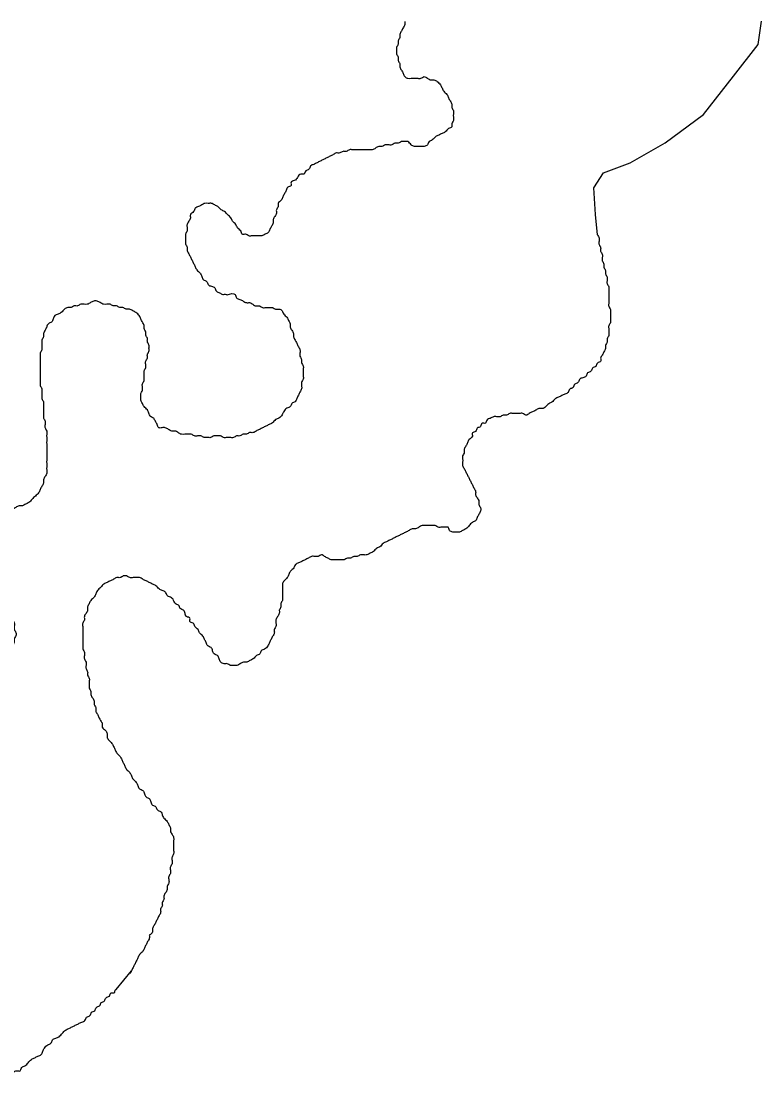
# Model space of a CAD drawing. Extents: x 813775 to 1157140, y 1757555 to 1979907.
# Drawn here: x 1054100 to 1055341, y 1846465 to 1848258 of the extents above; entities that cross this region are included whole.
import ezdxf

# ---------------------------------------------------------------- set-up
doc = ezdxf.new("R2010")
doc.units = 0
doc.layers.add('Level 35', color=7, linetype='Continuous')

msp = doc.modelspace()

# ---------------------------------------------------------------- linework, layer by layer
at = {"layer": 'Level 35'}
for points in [[(1055062.5, 1847934.2), (1055059.7, 1847978.9), (1055076.4, 1848004), (1055121.1, 1848020.7), (1055179.6, 1848054.2), (1055243.8, 1848101.7), (1055294, 1848165.9), (1055335.9, 1848219), (1055341.4, 1848258.1)], [(1055066, 1847900.1), (1055062.5, 1847934.2)], [(1054258.6, 1846634.5), (1054284.3, 1846665.7)]]:
    msp.add_lwpolyline(points, dxfattribs=at)
for points in [[(1054742.7, 1848257.9), (1054742.7, 1848252.4), (1054740, 1848247), (1054737.2, 1848241.5), (1054734.5, 1848236.1), (1054734.5, 1848230.6), (1054731.8, 1848225.2), (1054731.8, 1848219.7), (1054729.1, 1848214.3), (1054729.1, 1848208.8), (1054729.1, 1848203.4), (1054731.8, 1848197.9), (1054731.8, 1848192.5), (1054734.5, 1848187), (1054734.5, 1848181.6), (1054737.2, 1848176.1), (1054740, 1848170.7), (1054742.7, 1848165.2), (1054748.1, 1848162.5), (1054753.6, 1848162.5), (1054759, 1848162.5), (1054764.5, 1848162.5), (1054769.9, 1848162.5), (1054775.4, 1848165.2), (1054780.8, 1848162.5), (1054786.3, 1848159.8), (1054791.7, 1848159.8), (1054797.2, 1848157.1), (1054802.6, 1848151.6), (1054805.3, 1848146.2), (1054808.1, 1848140.7), (1054813.5, 1848135.3), (1054816.2, 1848129.8), (1054819, 1848124.4), (1054821.7, 1848118.9), (1054821.7, 1848113.5), (1054824.4, 1848108), (1054824.4, 1848102.6), (1054824.4, 1848097.1), (1054824.4, 1848091.7), (1054821.7, 1848086.2), (1054821.7, 1848080.8), (1054816.2, 1848078), (1054810.8, 1848072.6), (1054805.3, 1848069.9), (1054799.9, 1848067.1), (1054794.4, 1848064.4), (1054789, 1848059), (1054783.5, 1848056.2), (1054780.8, 1848050.8), (1054775.4, 1848048.1), (1054769.9, 1848048.1), (1054764.5, 1848048.1), (1054759, 1848048.1), (1054753.6, 1848050.8), (1054748.1, 1848056.2), (1054742.7, 1848056.2), (1054737.2, 1848056.2), (1054731.8, 1848053.5), (1054726.3, 1848053.5), (1054720.9, 1848050.8), (1054715.5, 1848050.8), (1054710, 1848050.8), (1054704.6, 1848048.1), (1054699.1, 1848048.1), (1054693.7, 1848045.3), (1054688.2, 1848042.6), (1054682.8, 1848042.6), (1054677.3, 1848042.6), (1054671.9, 1848042.6), (1054666.4, 1848042.6), (1054661, 1848042.6), (1054655.5, 1848042.6), (1054650.1, 1848042.6), (1054644.6, 1848039.9), (1054639.2, 1848039.9), (1054633.7, 1848037.2), (1054628.3, 1848037.2), (1054622.9, 1848034.4), (1054617.4, 1848031.7), (1054612, 1848029), (1054606.5, 1848026.3), (1054601.1, 1848023.5), (1054595.6, 1848020.8), (1054590.2, 1848018.1), (1054584.7, 1848015.4), (1054582, 1848009.9), (1054576.6, 1848007.2), (1054573.8, 1848001.7), (1054568.4, 1848001.7), (1054562.9, 1847996.3)], [(1054562.9, 1847996.3), (1054557.5, 1847990.8), (1054552, 1847988.1), (1054552, 1847982.7), (1054546.6, 1847979.9), (1054543.9, 1847974.5), (1054541.1, 1847969), (1054538.4, 1847963.6), (1054535.7, 1847958.1), (1054530.3, 1847952.7), (1054530.3, 1847947.2), (1054527.5, 1847941.8), (1054527.5, 1847936.3), (1054524.8, 1847930.9), (1054522.1, 1847925.4), (1054522.1, 1847920), (1054519.4, 1847914.5), (1054516.6, 1847909.1), (1054513.9, 1847903.6), (1054508.5, 1847900.9), (1054503, 1847898.2), (1054497.6, 1847898.2), (1054492.1, 1847898.2), (1054486.7, 1847898.2), (1054481.2, 1847898.2), (1054475.8, 1847900.9), (1054470.3, 1847900.9), (1054467.6, 1847906.4), (1054462.2, 1847911.8), (1054459.4, 1847917.3), (1054454, 1847922.7), (1054451.3, 1847928.2), (1054445.8, 1847933.6), (1054440.4, 1847939.1), (1054434.9, 1847941.8), (1054429.5, 1847947.2), (1054424, 1847950), (1054418.6, 1847952.7), (1054413.1, 1847952.7), (1054407.7, 1847952.7), (1054402.2, 1847950), (1054396.8, 1847947.2), (1054391.3, 1847944.5), (1054388.6, 1847939.1), (1054383.2, 1847933.6), (1054383.2, 1847928.2), (1054380.5, 1847922.7), (1054377.7, 1847917.3), (1054377.7, 1847911.8), (1054377.7, 1847906.4), (1054375, 1847900.9), (1054375, 1847895.5), (1054375, 1847890), (1054375, 1847884.6), (1054377.7, 1847879.1), (1054377.7, 1847873.7), (1054380.5, 1847868.2), (1054383.2, 1847862.8), (1054385.9, 1847857.3), (1054388.6, 1847851.9), (1054391.3, 1847846.4), (1054394.1, 1847841), (1054399.5, 1847835.5), (1054402.2, 1847830.1), (1054405, 1847824.6), (1054410.4, 1847821.9), (1054413.1, 1847816.4), (1054418.6, 1847813.7), (1054424, 1847811), (1054426.8, 1847805.5), (1054432.2, 1847802.8), (1054437.6, 1847800.1), (1054443.1, 1847800.1), (1054445.1, 1847799.1)], [(1055066, 1847900.1), (1055068.7, 1847894.6), (1055068.7, 1847889.2), (1055068.7, 1847883.7), (1055071.4, 1847878.3), (1055071.4, 1847872.8), (1055074.2, 1847867.4), (1055074.2, 1847861.9), (1055074.2, 1847856.5), (1055076.9, 1847851), (1055076.9, 1847845.6), (1055079.6, 1847840.1), (1055079.6, 1847834.7), (1055082.3, 1847829.2), (1055082.3, 1847823.8), (1055082.3, 1847818.3), (1055085, 1847812.9), (1055085, 1847807.4), (1055085, 1847802), (1055085, 1847796.5), (1055085, 1847791.1), (1055085, 1847785.6), (1055085, 1847780.2), (1055087.8, 1847774.7), (1055087.8, 1847769.3), (1055087.8, 1847763.8), (1055087.8, 1847758.4), (1055087.8, 1847752.9), (1055085, 1847747.5), (1055085, 1847742), (1055085, 1847736.6), (1055085, 1847731.1), (1055082.3, 1847725.7), (1055082.3, 1847720.2), (1055079.6, 1847714.8), (1055079.6, 1847709.3), (1055076.9, 1847703.9), (1055074.2, 1847698.4), (1055071.4, 1847693), (1055071.4, 1847687.5), (1055066, 1847684.8), (1055063.3, 1847679.4), (1055057.8, 1847676.6), (1055055.1, 1847671.2), (1055049.6, 1847668.5), (1055046.9, 1847663), (1055041.5, 1847660.3), (1055036, 1847657.6), (1055033.3, 1847652.1), (1055027.9, 1847649.4), (1055025.1, 1847643.9), (1055019.7, 1847641.2), (1055017, 1847635.8), (1055011.5, 1847633), (1055006.1, 1847630.3), (1055000.6, 1847627.6), (1054995.2, 1847624.9), (1054989.7, 1847619.4), (1054984.3, 1847616.7), (1054978.8, 1847611.3), (1054973.4, 1847608.5), (1054967.9, 1847608.5), (1054962.5, 1847605.8), (1054957, 1847603.1), (1054951.6, 1847600.4), (1054946.1, 1847597.6), (1054940.7, 1847600.4), (1054935.2, 1847600.4), (1054929.8, 1847600.4), (1054924.4, 1847600.4), (1054918.9, 1847600.4), (1054913.5, 1847597.6), (1054908, 1847597.6), (1054902.6, 1847594.9), (1054897.1, 1847594.9), (1054891.7, 1847594.9), (1054886.2, 1847592.2), (1054880.8, 1847589.5), (1054878.1, 1847584), (1054872.6, 1847584), (1054869.9, 1847578.6), (1054864.4, 1847575.8), (1054861.7, 1847570.4), (1054856.3, 1847567.7), (1054856.3, 1847562.2), (1054850.8, 1847556.8), (1054848.1, 1847551.3), (1054845.4, 1847545.9), (1054842.6, 1847540.4), (1054842.6, 1847535), (1054839.9, 1847529.5)], [(1054321.9, 1847592.7), (1054316.4, 1847595.4), (1054313.7, 1847600.9), (1054311, 1847606.3), (1054305.6, 1847611.8), (1054302.8, 1847617.2), (1054300.1, 1847622.7), (1054300.1, 1847628.1), (1054300.1, 1847633.6), (1054302.8, 1847639), (1054302.8, 1847644.5), (1054302.8, 1847649.9), (1054305.6, 1847655.4), (1054305.6, 1847660.8), (1054305.6, 1847666.3), (1054305.6, 1847671.7), (1054308.3, 1847677.2), (1054308.3, 1847682.6), (1054308.3, 1847688.1), (1054311, 1847693.5), (1054311, 1847699), (1054313.7, 1847704.4), (1054313.7, 1847709.9), (1054313.7, 1847715.3), (1054311, 1847720.8), (1054311, 1847726.2), (1054308.3, 1847731.7), (1054308.3, 1847737.1), (1054305.6, 1847742.6), (1054305.6, 1847748), (1054302.8, 1847753.5), (1054300.1, 1847758.9), (1054297.4, 1847764.4), (1054291.9, 1847769.8), (1054286.5, 1847772.6), (1054281, 1847775.3), (1054275.6, 1847775.3), (1054270.1, 1847778), (1054264.7, 1847778), (1054259.3, 1847780.7), (1054253.8, 1847780.7), (1054248.4, 1847783.5), (1054242.9, 1847783.5), (1054237.5, 1847783.5), (1054232, 1847786.2), (1054226.6, 1847788.9), (1054221.1, 1847788.9), (1054215.7, 1847786.2), (1054210.2, 1847783.5), (1054204.8, 1847783.5), (1054199.3, 1847783.5), (1054193.9, 1847780.7), (1054188.4, 1847780.7), (1054183, 1847778), (1054177.5, 1847778), (1054172.1, 1847775.3), (1054166.6, 1847769.8), (1054161.2, 1847767.1), (1054155.8, 1847764.4), (1054153, 1847758.9), (1054150.3, 1847753.5), (1054144.9, 1847750.8), (1054142.1, 1847745.3), (1054139.4, 1847739.9), (1054136.7, 1847734.4), (1054136.7, 1847729), (1054134, 1847723.5), (1054134, 1847718.1), (1054134, 1847712.6), (1054134, 1847707.2), (1054131.2, 1847701.7), (1054131.2, 1847696.3), (1054131.2, 1847690.8), (1054131.2, 1847685.4), (1054131.2, 1847679.9), (1054131.2, 1847674.5), (1054131.2, 1847669), (1054131.2, 1847663.6), (1054131.2, 1847658.1), (1054131.2, 1847652.7), (1054131.2, 1847647.2), (1054134, 1847641.8), (1054134, 1847636.3), (1054134, 1847630.9), (1054134, 1847625.4), (1054136.7, 1847620), (1054136.7, 1847614.5), (1054136.7, 1847609.1), (1054136.7, 1847603.6), (1054136.7, 1847598.2), (1054136.7, 1847592.7)], [(1054445.1, 1847799.1), (1054458.1, 1847799.8), (1054460.8, 1847794.4), (1054466.2, 1847791.6), (1054471.7, 1847788.9), (1054477.1, 1847786.2), (1054482.6, 1847786.2), (1054488, 1847783.5), (1054493.5, 1847780.7), (1054498.9, 1847780.7), (1054504.4, 1847778), (1054509.8, 1847778), (1054515.3, 1847778), (1054520.7, 1847778), (1054526.2, 1847775.3), (1054531.6, 1847775.3), (1054537.1, 1847772.6), (1054539.8, 1847767.1), (1054545.2, 1847761.7), (1054548, 1847756.2), (1054550.7, 1847750.8), (1054550.7, 1847745.3), (1054553.4, 1847739.9), (1054556.1, 1847734.4), (1054556.1, 1847729), (1054558.8, 1847723.5), (1054561.6, 1847718.1), (1054564.3, 1847712.6), (1054567, 1847707.2), (1054567, 1847701.7), (1054567, 1847696.3), (1054569.7, 1847690.8), (1054569.7, 1847685.4), (1054572.5, 1847679.9), (1054572.5, 1847674.5), (1054572.5, 1847669), (1054572.5, 1847663.6), (1054572.5, 1847658.1), (1054569.7, 1847652.7), (1054569.7, 1847647.2), (1054569.7, 1847641.8), (1054567, 1847636.3), (1054564.3, 1847630.9), (1054561.6, 1847625.4), (1054558.8, 1847620), (1054553.4, 1847617.2), (1054550.7, 1847611.8), (1054545.2, 1847609.1), (1054539.8, 1847603.6), (1054537.1, 1847598.2), (1054531.6, 1847592.7), (1054526.2, 1847590), (1054520.7, 1847584.5), (1054515.3, 1847581.8), (1054509.8, 1847579.1), (1054504.4, 1847576.4), (1054498.9, 1847573.6), (1054493.5, 1847570.9), (1054488, 1847568.2), (1054482.6, 1847568.2), (1054477.1, 1847565.5), (1054471.7, 1847565.5), (1054466.2, 1847562.7), (1054460.8, 1847562.7), (1054455.3, 1847560), (1054449.9, 1847560), (1054444.5, 1847560), (1054439, 1847560), (1054433.6, 1847562.7), (1054428.1, 1847562.7), (1054422.7, 1847562.7), (1054417.2, 1847560), (1054411.8, 1847560), (1054406.3, 1847560), (1054400.9, 1847562.7), (1054395.4, 1847562.7), (1054390, 1847562.7), (1054384.5, 1847565.5), (1054379.1, 1847565.5), (1054373.6, 1847565.5), (1054368.2, 1847565.5), (1054362.7, 1847568.2), (1054357.3, 1847570.9), (1054351.9, 1847570.9), (1054346.4, 1847573.6), (1054341, 1847576.4), (1054335.5, 1847576.4), (1054330.1, 1847576.4), (1054327.3, 1847581.8), (1054324.6, 1847587.3), (1054321.9, 1847592.7)], [(1054136.7, 1847592.7), (1054139.4, 1847587.3), (1054139.4, 1847581.8), (1054139.4, 1847576.4), (1054142.1, 1847570.9), (1054142.1, 1847565.5), (1054142.1, 1847560), (1054142.1, 1847554.6), (1054142.1, 1847549.1), (1054142.1, 1847543.7), (1054142.1, 1847538.2), (1054142.1, 1847532.8), (1054142.1, 1847527.3), (1054142.1, 1847521.9), (1054142.1, 1847516.4), (1054142.1, 1847511), (1054142.1, 1847505.5), (1054142.1, 1847500.1), (1054139.4, 1847494.6), (1054136.7, 1847489.2), (1054136.7, 1847483.7), (1054134, 1847478.3), (1054131.2, 1847472.8), (1054128.5, 1847467.4), (1054123.1, 1847461.9), (1054117.6, 1847456.5), (1054112.2, 1847451), (1054106.7, 1847448.3), (1054101.3, 1847445.6), (1054095.8, 1847445.6), (1054090.4, 1847442.8), (1054084.9, 1847440.1), (1054079.5, 1847440.1), (1054074, 1847440.1), (1054068.6, 1847442.8), (1054063.2, 1847442.8), (1054057.7, 1847445.6), (1054052.3, 1847448.3), (1054046.8, 1847451), (1054041.4, 1847451), (1054035.9, 1847453.7), (1054030.5, 1847453.7), (1054025, 1847448.3), (1054019.6, 1847445.6), (1054014.1, 1847440.1), (1054008.7, 1847434.7), (1054006, 1847429.2), (1054006, 1847423.8), (1054003.2, 1847418.3), (1054003.2, 1847412.9), (1054003.2, 1847407.4), (1054006, 1847402), (1054006, 1847396.5), (1054008.7, 1847391.1), (1054011.4, 1847385.6), (1054014.1, 1847380.2), (1054016.9, 1847374.7), (1054019.6, 1847369.3), (1054019.6, 1847363.8), (1054022.3, 1847358.4), (1054027.7, 1847352.9), (1054030.5, 1847347.5), (1054033.2, 1847342), (1054038.6, 1847336.6), (1054041.4, 1847331.1), (1054044.1, 1847325.7), (1054046.8, 1847320.2), (1054049.5, 1847314.8), (1054055, 1847309.3), (1054057.7, 1847303.9), (1054060.4, 1847298.4), (1054065.9, 1847293), (1054071.3, 1847287.5), (1054074, 1847282.1), (1054079.5, 1847276.6), (1054079.5, 1847271.2), (1054082.2, 1847265.7), (1054084.9, 1847260.3), (1054084.9, 1847254.8), (1054087.7, 1847249.4), (1054087.7, 1847243.9), (1054087.7, 1847238.5), (1054090.4, 1847233), (1054090.4, 1847227.6), (1054087.7, 1847222.1), (1054087.7, 1847216.7), (1054084.9, 1847211.2), (1054082.2, 1847205.8), (1054076.8, 1847203), (1054074, 1847197.6), (1054068.6, 1847194.9)], [(1054839.9, 1847529.5), (1054839.9, 1847524.1), (1054839.9, 1847518.6), (1054839.9, 1847513.2), (1054842.6, 1847507.7), (1054845.4, 1847502.3), (1054848.1, 1847496.8), (1054850.8, 1847491.4), (1054853.5, 1847485.9), (1054856.3, 1847480.5), (1054859, 1847475), (1054861.7, 1847469.6), (1054861.7, 1847464.1), (1054864.4, 1847458.7), (1054867.2, 1847453.2), (1054867.2, 1847447.8), (1054869.9, 1847442.3), (1054869.9, 1847436.9), (1054867.2, 1847431.4), (1054864.4, 1847426), (1054861.7, 1847420.5), (1054856.3, 1847417.8), (1054850.8, 1847412.3), (1054845.4, 1847406.9), (1054839.9, 1847404.2), (1054834.5, 1847401.4), (1054829, 1847401.4), (1054823.6, 1847401.4), (1054818.1, 1847404.2), (1054815.4, 1847409.6), (1054810, 1847409.6), (1054804.5, 1847409.6), (1054799.1, 1847409.6), (1054793.6, 1847412.3), (1054788.2, 1847412.3), (1054782.7, 1847412.3), (1054777.3, 1847412.3), (1054771.8, 1847412.3), (1054766.4, 1847409.6), (1054760.9, 1847406.9), (1054755.5, 1847406.9), (1054750, 1847404.2), (1054744.6, 1847401.4), (1054739.2, 1847398.7), (1054733.7, 1847396), (1054728.3, 1847393.3), (1054722.8, 1847390.5), (1054717.4, 1847387.8), (1054711.9, 1847385.1), (1054706.5, 1847382.4), (1054701, 1847376.9), (1054695.6, 1847374.2), (1054690.1, 1847368.7), (1054684.7, 1847366), (1054679.2, 1847363.3), (1054673.8, 1847363.3), (1054668.3, 1847363.3), (1054662.9, 1847360.6), (1054657.4, 1847360.6), (1054652, 1847357.8), (1054646.6, 1847357.8), (1054641.1, 1847355.1), (1054635.7, 1847355.1), (1054630.2, 1847355.1), (1054624.8, 1847355.1), (1054619.3, 1847355.1), (1054613.9, 1847357.8), (1054608.4, 1847360.6), (1054603, 1847363.3), (1054597.5, 1847360.6), (1054592.1, 1847360.6), (1054586.6, 1847360.6), (1054581.2, 1847357.8), (1054575.7, 1847355.1), (1054570.3, 1847352.4), (1054564.8, 1847349.7), (1054559.4, 1847346.9), (1054556.7, 1847341.5), (1054551.2, 1847336), (1054548.5, 1847330.6), (1054545.8, 1847325.1), (1054540.3, 1847319.7), (1054537.6, 1847314.2), (1054537.6, 1847308.8), (1054537.6, 1847303.3), (1054537.6, 1847297.9), (1054537.6, 1847292.4), (1054537.6, 1847287), (1054534.9, 1847281.5), (1054534.9, 1847276.1), (1054532.2, 1847270.6)], [(1054532.2, 1847270.6), (1054532.2, 1847265.2), (1054529.4, 1847259.7), (1054526.7, 1847254.3), (1054526.7, 1847248.8), (1054526.7, 1847243.4), (1054524, 1847237.9), (1054524, 1847232.5), (1054521.3, 1847227), (1054518.5, 1847221.6), (1054515.8, 1847216.1), (1054513.1, 1847210.7), (1054507.6, 1847205.2), (1054502.2, 1847202.5), (1054499.5, 1847197.1), (1054494, 1847194.3), (1054488.6, 1847188.9), (1054483.1, 1847186.2), (1054477.7, 1847183.4), (1054472.2, 1847183.4), (1054466.8, 1847180.7), (1054461.3, 1847178), (1054455.9, 1847178), (1054450.5, 1847178), (1054445, 1847180.7), (1054439.6, 1847180.7), (1054434.1, 1847183.4), (1054431.4, 1847188.9), (1054428.7, 1847194.3), (1054423.2, 1847197.1), (1054420.5, 1847202.5), (1054417.8, 1847208), (1054412.3, 1847210.7), (1054409.6, 1847216.1), (1054406.9, 1847221.6), (1054404.2, 1847227), (1054398.7, 1847232.5), (1054396, 1847237.9), (1054390.5, 1847243.4), (1054387.8, 1847248.8), (1054382.4, 1847251.6), (1054382.4, 1847257), (1054376.9, 1847259.7), (1054374.2, 1847265.2), (1054371.5, 1847270.6), (1054366, 1847273.4), (1054363.3, 1847278.8), (1054357.9, 1847281.5), (1054355.1, 1847287), (1054349.7, 1847292.4), (1054344.2, 1847295.2), (1054341.5, 1847300.6), (1054336.1, 1847303.3), (1054330.6, 1847306.1), (1054325.2, 1847311.5), (1054319.7, 1847314.2), (1054314.3, 1847317), (1054308.8, 1847319.7), (1054303.4, 1847322.4), (1054297.9, 1847325.1), (1054292.5, 1847325.1), (1054287, 1847325.1), (1054281.6, 1847325.1), (1054276.1, 1847327.9), (1054270.7, 1847327.9), (1054265.2, 1847325.1), (1054259.8, 1847325.1), (1054254.4, 1847322.4), (1054248.9, 1847319.7), (1054243.5, 1847317), (1054238, 1847314.2), (1054232.6, 1847308.8), (1054227.1, 1847303.3), (1054224.4, 1847297.9), (1054221.7, 1847292.4), (1054216.2, 1847287), (1054213.5, 1847281.5), (1054210.8, 1847276.1), (1054210.8, 1847270.6), (1054208.1, 1847265.2), (1054205.3, 1847259.7), (1054205.3, 1847254.3), (1054202.6, 1847248.8), (1054202.6, 1847243.4), (1054202.6, 1847237.9), (1054202.6, 1847232.5), (1054202.6, 1847227), (1054202.6, 1847221.6), (1054202.6, 1847216.1), (1054202.6, 1847210.7), (1054202.6, 1847205.2)], [(1054202.6, 1847205.2), (1054205.3, 1847199.8), (1054205.3, 1847194.3), (1054205.3, 1847188.9), (1054208.1, 1847183.4), (1054208.1, 1847178), (1054208.1, 1847172.5), (1054210.8, 1847167.1), (1054210.8, 1847161.6), (1054213.5, 1847156.2), (1054213.5, 1847150.7), (1054213.5, 1847145.3), (1054213.5, 1847139.8), (1054216.2, 1847134.4), (1054216.2, 1847128.9), (1054218.9, 1847123.5), (1054221.7, 1847118), (1054221.7, 1847112.6), (1054224.4, 1847107.1), (1054224.4, 1847101.7), (1054227.1, 1847096.2), (1054229.8, 1847090.8), (1054232.6, 1847085.3), (1054235.3, 1847079.9), (1054235.3, 1847074.4), (1054240.7, 1847069), (1054243.5, 1847063.5), (1054243.5, 1847058.1), (1054246.2, 1847052.6), (1054251.6, 1847047.2), (1054254.4, 1847041.7), (1054257.1, 1847036.3), (1054259.8, 1847030.8), (1054265.2, 1847025.4), (1054268, 1847019.9), (1054270.7, 1847014.5), (1054273.4, 1847009), (1054276.1, 1847003.6), (1054281.6, 1846998.1), (1054284.3, 1846992.7), (1054287, 1846987.2), (1054292.5, 1846981.8), (1054295.2, 1846976.3), (1054297.9, 1846970.9), (1054303.4, 1846968.2), (1054306.1, 1846962.7), (1054308.8, 1846957.3), (1054314.3, 1846954.5), (1054317, 1846949.1), (1054319.7, 1846943.6), (1054325.2, 1846940.9), (1054327.9, 1846935.5), (1054333.3, 1846932.7), (1054336.1, 1846927.3), (1054338.8, 1846921.8), (1054344.2, 1846916.4), (1054347, 1846910.9), (1054349.7, 1846905.5), (1054349.7, 1846900), (1054352.4, 1846894.6), (1054355.1, 1846889.1), (1054355.1, 1846883.7), (1054355.1, 1846878.2), (1054355.1, 1846872.8), (1054355.1, 1846867.3), (1054355.1, 1846861.9), (1054352.4, 1846856.4), (1054352.4, 1846851), (1054352.4, 1846845.5), (1054349.7, 1846840.1), (1054349.7, 1846834.6), (1054349.7, 1846829.2), (1054347, 1846823.7), (1054347, 1846818.3), (1054347, 1846812.8), (1054344.2, 1846807.4), (1054344.2, 1846801.9), (1054341.5, 1846796.5), (1054338.8, 1846791), (1054338.8, 1846785.6), (1054336.1, 1846780.1), (1054336.1, 1846774.7), (1054333.3, 1846769.2), (1054333.3, 1846763.8), (1054330.6, 1846758.3), (1054327.9, 1846752.9), (1054325.2, 1846747.4), (1054322.4, 1846742), (1054319.7, 1846736.5), (1054319.7, 1846731.1), (1054314.3, 1846725.6)], [(1054314.3, 1846725.6), (1054314.3, 1846720.2), (1054311.5, 1846714.7), (1054308.8, 1846709.3), (1054306.1, 1846703.8), (1054303.4, 1846698.4), (1054297.9, 1846692.9), (1054295.2, 1846687.5), (1054292.5, 1846682), (1054289.8, 1846676.6), (1054287, 1846671.1), (1054284.3, 1846665.7), (1054281.8, 1846660.7)], [(1053985.8, 1846465.4), (1053991.3, 1846465.4), (1053996.7, 1846465.4), (1054002.1, 1846468.1), (1054007.6, 1846468.1), (1054013, 1846470.8), (1054018.5, 1846470.8), (1054023.9, 1846470.8), (1054029.4, 1846473.6), (1054034.8, 1846476.3), (1054040.3, 1846476.3), (1054045.7, 1846476.3), (1054051.2, 1846479), (1054056.6, 1846479), (1054062.1, 1846481.7), (1054067.5, 1846481.7), (1054073, 1846484.5), (1054078.4, 1846487.2), (1054083.9, 1846489.9), (1054086.6, 1846495.4), (1054092, 1846498.1), (1054097.5, 1846498.1), (1054100.2, 1846503.5), (1054105.6, 1846506.3), (1054111.1, 1846511.7), (1054116.5, 1846517.2), (1054122, 1846519.9), (1054127.4, 1846522.6), (1054132.9, 1846525.3), (1054135.6, 1846530.8), (1054138.3, 1846536.2), (1054143.8, 1846541.7), (1054149.2, 1846544.4), (1054151.9, 1846549.9), (1054157.4, 1846552.6), (1054162.8, 1846555.3), (1054168.3, 1846560.8), (1054173.7, 1846566.2), (1054179.2, 1846568.9), (1054184.6, 1846571.7), (1054190.1, 1846574.4), (1054195.5, 1846577.1), (1054201, 1846579.8), (1054206.4, 1846582.6), (1054209.1, 1846588), (1054214.6, 1846590.7), (1054217.3, 1846596.2), (1054222.8, 1846598.9), (1054225.5, 1846604.4), (1054230.9, 1846607.1), (1054233.7, 1846612.5), (1054239.1, 1846615.3), (1054241.8, 1846620.7), (1054247.3, 1846623.4), (1054250, 1846628.9), (1054255.4, 1846628.9), (1054258.2, 1846634.3), (1054258.6, 1846634.5)]]:
    msp.add_spline(points, degree=3, dxfattribs=at)

doc.saveas('drawing.dxf')
